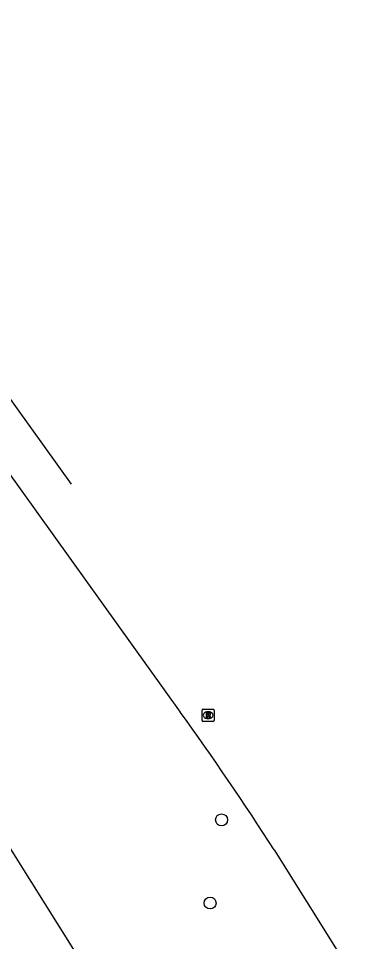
# Model space of a CAD drawing. Extents: x 159353 to 160616, y 385893 to 387321.
# Drawn here: x 160420.8 to 160448.9, y 386742.9 to 386818.4 of the extents above; entities that cross this region are included whole.
import ezdxf

# ---------------------------------------------------------------- set-up
doc = ezdxf.new("R2010")
doc.units = 0
for name, color, linetype in [('IMGEO_Boom', 7, 'Continuous'), ('IMGEO_OVBaan_gesloten', 7, 'Continuous'), ('IMGEO_Rioolput', 7, 'Continuous')]:
    doc.layers.add(name, color=color, linetype=linetype)

msp = doc.modelspace()

# ---------------------------------------------------------------- linework, layer by layer
at = {"layer": 'IMGEO_Boom'}
for centre in [(160437.45, 386752.84), (160436.516, 386746.033)]:
    msp.add_circle(centre, 0.489, dxfattribs=at)
at = {"layer": 'IMGEO_OVBaan_gesloten'}
for points in [[(160373.314, 386825.296), (160388.475, 386801.004), (160407.471, 386770.714), (160421.847, 386747.807), (160467.213, 386675.403), (160505.396, 386614.482)], [(160416.142, 386792.848), (160425.154, 386780.307)], [(160413.342, 386790.537), (160434.076, 386761.666)], [(160441.771, 386750.382), (160486.901, 386678.259), (160530.855, 386608.191)]]:
    msp.add_lwpolyline(points, dxfattribs=at)
msp.add_arc((160211.081, 386601.332), 274.652, 32.86684, 35.71637, dxfattribs=at)
at = {"layer": 'IMGEO_Rioolput'}
for p, q in [((160435.854, 386760.979), (160435.854, 386761.831)), ((160435.929, 386761.905), (160436.781, 386761.905)), ((160436.855, 386761.831), (160436.855, 386760.979)), ((160436.365, 386761.125), (160436.34, 386761.125)), ((160436.342, 386761.685), (160436.367, 386761.685)), ((160436.781, 386760.905), (160435.929, 386760.905))]:
    msp.add_line(p, q, dxfattribs=at)
for points in [[(160435.854, 386760.979), (160435.854, 386761.831)], [(160435.929, 386761.905), (160436.781, 386761.905)], [(160436.855, 386761.831), (160436.855, 386760.979)], [(160436.443, 386761.603), (160436.191, 386761.605), (160436.191, 386761.205)], [(160436.191, 386761.205), (160436.315, 386761.205), (160436.315, 386761.367), (160436.326, 386761.367)], [(160436.369, 386761.524), (160436.315, 386761.524), (160436.315, 386761.443)], [(160436.315, 386761.443), (160436.367, 386761.443)], [(160436.373, 386761.338), (160436.444, 386761.205), (160436.584, 386761.205), (160436.519, 386761.331)], [(160436.781, 386760.905), (160435.929, 386760.905)]]:
    msp.add_lwpolyline(points, dxfattribs=at)
for centre, radius, start, end in [((160435.931, 386761.829), 0.0765, 91.55205, 178.44795), ((160435.931, 386761.829), 0.0765, 91.55205, 178.44795), ((160436.779, 386761.829), 0.0765, 1.55205, 88.44795), ((160436.779, 386761.829), 0.0765, 1.55205, 88.44795), ((160435.931, 386760.981), 0.0765, 181.55205, 268.44795), ((160435.931, 386760.981), 0.0765, 181.55205, 268.44795), ((160436.325, 386761.314), 0.0533, 26.02933, 88.69889), ((160436.351, 386761.632), 0.19, 274.7715, 282.96867), ((160436.375, 386761.428), 0.0964, 77.00612, 93.18647), ((160436.389, 386761.485), 0.0378, 276.66336, 79.67722), ((160436.442, 386761.493), 0.109, 350.36119, 89.41601), ((160436.44, 386761.493), 0.112, 277.58423, 350.98172), ((160436.424, 386761.278), 0.108, 29.51342, 73.79051), ((160436.779, 386760.981), 0.0765, 271.55205, 358.44795), ((160436.779, 386760.981), 0.0765, 271.55205, 358.44795)]:
    msp.add_arc(centre, radius, start, end, dxfattribs=at)
for centre, major_axis, ratio, start_param, end_param in [((160436.341, 386761.405), (-0.387, 0.002), 0.722429, 4.712389, 7.853982), ((160436.366, 386761.405), (-0.39, 0.002), 0.717154, 1.570796, 4.712389)]:
    msp.add_ellipse(centre, major_axis=major_axis, ratio=ratio, start_param=start_param, end_param=end_param, dxfattribs=at)

doc.saveas('drawing.dxf')
